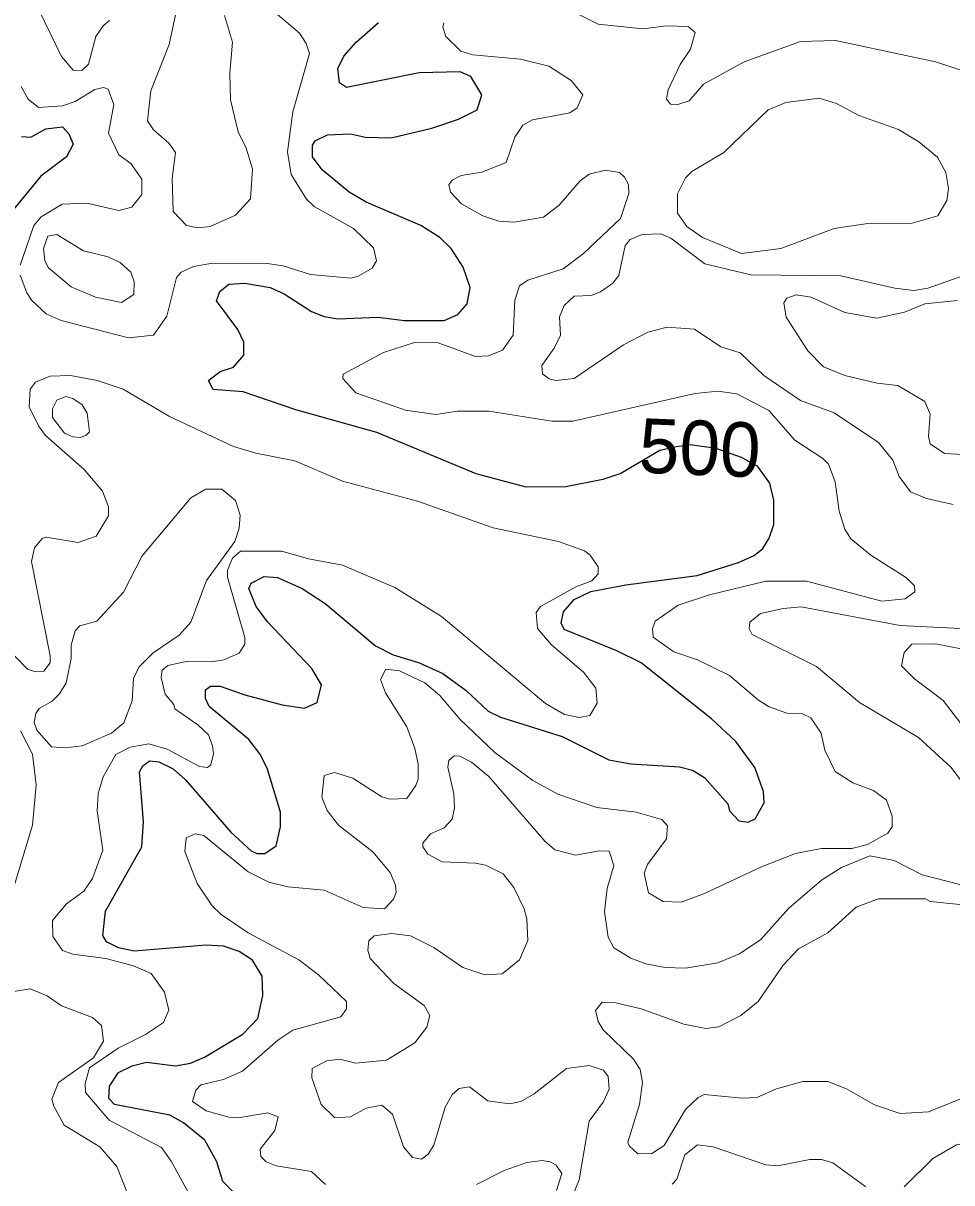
# Model space of a CAD drawing. Extents: x 763.2 to 816.8, y 7896.5 to 7952.7.
# Drawn here: x 796.383 to 799.113, y 7932.963 to 7936.371 of the extents above; entities that cross this region are included whole.
import ezdxf
from ezdxf.enums import TextEntityAlignment as Align

# ---------------------------------------------------------------- set-up
doc = ezdxf.new("R2010")
doc.units = 0
doc.header["$LTSCALE"] = 0.064
doc.layers.add('1', color=7, linetype='Continuous', lineweight=25)
doc.layers.add('2', color=7, linetype='Continuous', lineweight=13)
doc.layers.add('61', color=7, linetype='Continuous')

msp = doc.modelspace()

# ---------------------------------------------------------------- linework, layer by layer
at = {"layer": '1'}
for points in [[(797.0299, 7935.2878), (796.9414, 7935.2947), (796.9278, 7935.3206), (796.9625, 7935.3473), (797.0013, 7935.3604), (797.0316, 7935.3951), (797.0318, 7935.434), (797.0143, 7935.4706), (796.951, 7935.5554), (796.9614, 7935.5827), (796.9877, 7935.6038), (797.0347, 7935.6071), (797.1096, 7935.5942), (797.1504, 7935.5755), (797.2303, 7935.5242), (797.2674, 7935.5089), (797.3083, 7935.5019), (797.4258, 7935.5069), (797.504, 7935.4972), (797.6205, 7935.4974), (797.6604, 7935.5149), (797.6881, 7935.5467), (797.6968, 7935.594), (797.6767, 7935.6545), (797.6411, 7935.709), (797.6083, 7935.7418), (797.5517, 7935.7768), (797.3913, 7935.8448), (797.3411, 7935.8746), (797.262, 7935.9407), (797.234, 7935.9788), (797.2337, 7936.013), (797.2415, 7936.0254), (797.2779, 7936.0434), (797.3453, 7936.046), (797.3896, 7936.0358), (797.4646, 7936.0344), (797.5844, 7936.0627), (797.6625, 7936.0888), (797.7176, 7936.1164), (797.7312, 7936.161), (797.6989, 7936.2145), (797.6672, 7936.2284), (797.5468, 7936.2249), (797.3339, 7936.1827), (797.3129, 7936.1964), (797.3079, 7936.2382), (797.3258, 7936.2744), (797.3618, 7936.3155), (797.4273, 7936.3731)], [(796.3781, 7936.0378), (796.4061, 7936.0363), (796.4497, 7936.0606), (796.4987, 7936.0671), (796.5169, 7936.0458), (796.5297, 7936.0154), (796.51, 7935.9781), (796.4354, 7935.9215), (796.3539, 7935.8224)], [(797.9781, 7935.0086), (797.8613, 7935.0077), (797.7144, 7935.047), (797.4226, 7935.1683), (797.1842, 7935.2347), (797.0299, 7935.2878)], [(797.0856, 7933.5703), (797.0575, 7933.6168), (797.0182, 7933.6422), (796.9723, 7933.6579), (796.9206, 7933.6614), (796.7095, 7933.6434), (796.6634, 7933.6533), (796.628, 7933.6709), (796.6174, 7933.6901), (796.6247, 7933.7616), (796.7323, 7933.9506), (796.7372, 7934.0237), (796.7254, 7934.1703), (796.7353, 7934.1882), (796.7548, 7934.203), (796.7823, 7934.1999), (796.8236, 7934.1793), (796.8607, 7934.1474), (796.9936, 7933.9934), (797.0531, 7933.9385), (797.0703, 7933.9312), (797.0932, 7933.931), (797.1269, 7933.9535), (797.1396, 7934.0089), (797.1398, 7934.0518), (797.1001, 7934.1813), (797.079, 7934.2234), (797.0462, 7934.2661), (796.9301, 7934.3628), (796.9188, 7934.3862), (796.9191, 7934.4119), (796.9337, 7934.4222), (796.962, 7934.4222), (797.0347, 7934.3973), (797.1449, 7934.3676), (797.2105, 7934.3583), (797.2472, 7934.3746), (797.2597, 7934.4265), (797.2319, 7934.4748), (797.101, 7934.6119), (797.0681, 7934.6566), (797.0466, 7934.7098), (797.0533, 7934.7249), (797.0911, 7934.7446), (797.1307, 7934.7424), (797.203, 7934.7094), (797.2706, 7934.6652), (797.4192, 7934.5414), (797.4703, 7934.515), (797.5449, 7934.4925), (797.6165, 7934.4599), (797.6849, 7934.4096), (797.7499, 7934.3494), (797.7859, 7934.331), (797.9675, 7934.2746), (798.1046, 7934.2065), (798.169, 7934.1941), (798.3126, 7934.1857), (798.3502, 7934.1753), (798.3856, 7934.1542), (798.4543, 7934.0767), (798.4589, 7934.0565), (798.4864, 7934.0272), (798.5142, 7934.0229), (798.5344, 7934.0325), (798.5613, 7934.0795), (798.5593, 7934.1133), (798.5334, 7934.1839), (798.4776, 7934.2595), (798.406, 7934.3264), (798.1999, 7934.4912), (798.1285, 7934.526), (797.9738, 7934.5896), (797.9649, 7934.6076), (797.9717, 7934.6411), (798.0032, 7934.6774), (798.0514, 7934.7005), (798.1546, 7934.7205), (798.3642, 7934.7481), (798.486, 7934.7856), (798.5318, 7934.807), (798.5576, 7934.8277), (798.5761, 7934.8578), (798.5893, 7934.8973), (798.5894, 7934.9688), (798.578, 7935.0196), (798.542, 7935.0691), (798.4948, 7935.0949), (798.4202, 7935.1212), (798.3435, 7935.1317), (798.3036, 7935.1264), (798.2548, 7935.1149), (798.1398, 7935.0472), (798.0873, 7935.0299), (797.9781, 7935.0086)], [(796.8745, 7933.3148), (796.9164, 7933.3319), (797.0286, 7933.3998), (797.0733, 7933.4455), (797.0873, 7933.5134), (797.0856, 7933.5703)], [(796.9987, 7932.9384), (796.9702, 7932.9666), (796.9521, 7933.0244), (796.9171, 7933.088), (796.8539, 7933.1387), (796.8145, 7933.1616), (796.6515, 7933.1927), (796.6352, 7933.2107), (796.6372, 7933.2471), (796.6632, 7933.2866), (796.7035, 7933.3065), (796.7455, 7933.3176), (796.8309, 7933.3064), (796.8745, 7933.3148)]]:
    msp.add_lwpolyline(points, dxfattribs=at)
at = {"layer": '2'}
for points in [[(796.4295, 7936.4105), (796.4962, 7936.2733), (796.5296, 7936.2335), (796.5557, 7936.2319), (796.5753, 7936.2509), (796.597, 7936.3322), (796.6178, 7936.3633), (796.6366, 7936.379)], [(796.8341, 7936.4095), (796.8126, 7936.3088), (796.7587, 7936.1725), (796.7487, 7936.0847), (796.766, 7936.0582), (796.8116, 7936.019), (796.8308, 7935.9911), (796.8211, 7935.9143), (796.8245, 7935.8182), (796.8629, 7935.7764), (796.8961, 7935.77), (796.9328, 7935.7733), (797.0071, 7935.8071), (797.051, 7935.8546), (797.0577, 7935.9428), (797.0388, 7936.0037), (797.0146, 7936.0523), (796.9926, 7936.1464), (796.9904, 7936.2244), (796.9985, 7936.3157), (796.9748, 7936.3938)], [(798.6683, 7936.3171), (798.5027, 7936.2572), (798.383, 7936.1924), (798.3405, 7936.143), (798.3079, 7936.1318), (798.2856, 7936.1337), (798.2742, 7936.1479), (798.2789, 7936.1756), (798.3142, 7936.2501), (798.3447, 7936.2948), (798.3587, 7936.3437), (798.3381, 7936.3615), (798.2733, 7936.3631), (798.2048, 7936.355), (798.0731, 7936.3685), (797.9911, 7936.4098)], [(796.3745, 7935.6308), (796.3936, 7935.5783), (796.4087, 7935.556), (796.4508, 7935.5173), (796.4951, 7935.4974), (796.6923, 7935.4464), (796.7663, 7935.4543), (796.805, 7935.5099), (796.8341, 7935.6236), (796.8472, 7935.6392), (796.8836, 7935.6565), (796.9394, 7935.6663), (797.1004, 7935.6646), (797.1472, 7935.6579), (797.2276, 7935.633), (797.3463, 7935.622), (797.3677, 7935.6274), (797.4093, 7935.6515), (797.4221, 7935.6732), (797.4133, 7935.7109), (797.3542, 7935.7677), (797.238, 7935.8328), (797.2155, 7935.8538), (797.1713, 7935.9261), (797.1598, 7935.9936), (797.1762, 7936.1107), (797.2251, 7936.2819), (797.2151, 7936.3111), (797.195, 7936.3423), (797.1243, 7936.4023)], [(797.6198, 7936.3723), (797.6169, 7936.3599), (797.6257, 7936.3326), (797.6697, 7936.2892), (797.7047, 7936.2778), (797.8448, 7936.2658), (797.9281, 7936.245), (797.994, 7936.2025), (798.0285, 7936.1609), (798.012, 7936.1227)], [(799.3717, 7936.103), (799.3185, 7936.1563), (799.2232, 7936.2056), (799.0654, 7936.2581), (798.7709, 7936.3202), (798.6683, 7936.3171)], [(796.3775, 7936.1847), (796.3977, 7936.1475), (796.4277, 7936.1235), (796.4989, 7936.1282), (796.536, 7936.1411), (796.594, 7936.1762), (796.6194, 7936.1821), (796.6334, 7936.177), (796.65, 7936.1323), (796.634, 7936.0478), (796.6642, 7935.9841), (796.6993, 7935.9585), (796.7323, 7935.913), (796.7323, 7935.8678), (796.7026, 7935.8307), (796.6647, 7935.8211), (796.5706, 7935.8421), (796.4979, 7935.8395), (796.4361, 7935.8019), (796.4141, 7935.7766), (796.3743, 7935.6604)], [(798.012, 7936.1227), (797.9899, 7936.1079), (797.8801, 7936.0871), (797.8516, 7936.072), (797.8281, 7936.0367), (797.8032, 7935.962)], [(797.8032, 7935.962), (797.7316, 7935.9336), (797.6705, 7935.9231), (797.6442, 7935.9102), (797.6348, 7935.8957), (797.6388, 7935.8748), (797.6713, 7935.8402), (797.7342, 7935.8047), (797.7816, 7935.7895), (797.8261, 7935.7864), (797.9122, 7935.8015), (797.9588, 7935.8362), (798.0208, 7935.9078), (798.0465, 7935.9271), (798.0946, 7935.939), (798.1363, 7935.932), (798.1511, 7935.9187), (798.1621, 7935.8967), (798.1637, 7935.8708), (798.1385, 7935.7975), (798.0306, 7935.6943), (797.9702, 7935.6492), (797.867, 7935.6155), (797.8423, 7935.5989), (797.8287, 7935.5568), (797.8236, 7935.4542), (797.7917, 7935.4102), (797.7505, 7935.3936), (797.7125, 7935.3919), (797.6033, 7935.4313), (797.5337, 7935.4327), (797.4424, 7935.4032), (797.3233, 7935.3396), (797.3223, 7935.3272), (797.361, 7935.285), (797.5071, 7935.2334), (797.5961, 7935.221), (797.66, 7935.2308), (797.7519, 7935.2308), (797.9368, 7935.2011), (797.9993, 7935.2014), (798.3587, 7935.2832), (798.4253, 7935.29), (798.4809, 7935.2817), (798.5751, 7935.2324), (798.6513, 7935.1459), (798.7342, 7935.092), (798.7508, 7935.0753), (798.77, 7935.0228), (798.7818, 7934.9367), (798.7983, 7934.8841), (798.8158, 7934.8554), (798.8751, 7934.8075), (798.9799, 7934.7414), (799.0027, 7934.7171), (799.0046, 7934.6999), (798.9762, 7934.6794), (798.9068, 7934.6722), (798.6854, 7934.731), (798.566, 7934.7311), (798.4006, 7934.6913), (798.3088, 7934.6604), (798.2412, 7934.6141), (798.2329, 7934.5908), (798.2345, 7934.5662), (798.2956, 7934.5234), (798.3653, 7934.4997), (798.4593, 7934.4543), (798.5446, 7934.3817), (798.5764, 7934.3623), (798.6282, 7934.3436), (798.6742, 7934.3417), (798.6984, 7934.3298), (798.7284, 7934.284), (798.7399, 7934.2341), (798.7703, 7934.1713), (798.8222, 7934.1383), (798.8825, 7934.1162), (798.9209, 7934.0875), (798.9376, 7934.04), (798.9377, 7934.0088), (798.9245, 7933.9905), (798.8655, 7933.9573), (798.8188, 7933.9457), (798.7301, 7933.9455), (798.6533, 7933.9312), (798.5532, 7933.8914), (798.3863, 7933.8128), (798.3173, 7933.7881), (798.2642, 7933.7898), (798.221, 7933.8154), (798.2083, 7933.8726), (798.2185, 7933.8985), (798.2738, 7933.9743), (798.277, 7934.0123)], [(799.1168, 7934.9562), (799.0387, 7934.9738), (798.9919, 7934.9938), (798.9578, 7935.0385), (798.9398, 7935.0873), (798.8978, 7935.1391), (798.7669, 7935.2259), (798.6685, 7935.2624), (798.5605, 7935.3356), (798.4912, 7935.4021), (798.4343, 7935.4202), (798.3566, 7935.472), (798.2764, 7935.4773), (798.2194, 7935.463), (798.1474, 7935.4263), (798.0027, 7935.3268), (797.9485, 7935.3213), (797.9297, 7935.326), (797.91, 7935.3407), (797.9076, 7935.3649), (797.9443, 7935.4162), (797.9627, 7935.4547), (797.96, 7935.5078), (797.9735, 7935.5417), (798.0029, 7935.5691), (798.0529, 7935.5713), (798.0805, 7935.5813), (798.1164, 7935.6074), (798.1339, 7935.6294), (798.1522, 7935.7182), (798.1673, 7935.735), (798.2031, 7935.7501), (798.2572, 7935.7517), (798.2871, 7935.7391), (798.3866, 7935.6642), (798.5219, 7935.6319), (798.7866, 7935.6285), (798.9451, 7935.5922), (799.0012, 7935.586), (799.0424, 7935.5923), (799.1541, 7935.6316)], [(799.1294, 7935.5564), (799.0331, 7935.5463), (798.9734, 7935.5217), (798.8928, 7935.5038), (798.7988, 7935.5211), (798.6994, 7935.5659), (798.6558, 7935.5726), (798.6279, 7935.5629), (798.6193, 7935.5494), (798.6263, 7935.5076), (798.6899, 7935.4087)], [(798.6899, 7935.4087), (798.7354, 7935.3613), (798.7988, 7935.3353), (798.8937, 7935.3133), (798.9542, 7935.3063), (799.0339, 7935.259)], [(796.7423, 7933.3988), (796.7959, 7933.4342), (796.811, 7933.4702), (796.7982, 7933.5227), (796.7596, 7933.5778), (796.7074, 7933.6001), (796.6265, 7933.6219), (796.5292, 7933.635), (796.499, 7933.6452), (796.4699, 7933.6863), (796.4694, 7933.7341), (796.5105, 7933.7829), (796.5612, 7933.8205), (796.587, 7933.8573), (796.6169, 7933.9406), (796.6009, 7934.0557), (796.604, 7934.107), (796.6179, 7934.1557), (796.6556, 7934.2217), (796.6978, 7934.243), (796.7525, 7934.2528), (796.8059, 7934.2375), (796.9019, 7934.1861), (796.9248, 7934.184), (796.9344, 7934.1912), (796.9427, 7934.2237), (796.9397, 7934.2473), (796.9276, 7934.2794), (796.8964, 7934.3089), (796.8285, 7934.3563), (796.8255, 7934.3683), (796.8008, 7934.3989), (796.7884, 7934.4476), (796.792, 7934.4698), (796.8087, 7934.4831), (796.8672, 7934.4962), (796.9427, 7934.4946), (796.9731, 7934.4999), (797.0177, 7934.5192), (797.0345, 7934.5456), (797.0345, 7934.5659), (796.9838, 7934.7434), (796.9841, 7934.7631), (796.9983, 7934.7986), (797.0223, 7934.8198), (797.1439, 7934.8197), (797.2221, 7934.797), (797.3221, 7934.7784), (797.4752, 7934.713), (797.6132, 7934.6276), (797.9184, 7934.3718), (797.9746, 7934.3395), (798.0185, 7934.3304), (798.0489, 7934.3366), (798.0701, 7934.3728), (798.0669, 7934.4165), (798.0305, 7934.4633), (797.9364, 7934.5444), (797.8945, 7934.5925), (797.8908, 7934.6393), (797.9036, 7934.6567), (798.0075, 7934.7143), (798.0549, 7934.7323), (798.0731, 7934.7528), (798.0729, 7934.773), (798.0494, 7934.8075), (798.0332, 7934.8201), (797.9564, 7934.8475), (797.7646, 7934.8882), (797.5418, 7934.9664), (797.3214, 7935.0252), (797.182, 7935.0847), (797.067, 7935.1077), (797.0012, 7935.1275), (796.8133, 7935.215), (796.6775, 7935.2958), (796.6002, 7935.3214), (796.5227, 7935.3359), (796.4622, 7935.3341), (796.419, 7935.3163), (796.4038, 7935.2959), (796.4006, 7935.2441), (796.4278, 7935.1877), (796.4489, 7935.1593), (796.5621, 7935.0592), (796.6158, 7934.996), (796.6336, 7934.9498), (796.6337, 7934.9229), (796.5979, 7934.8639), (796.5445, 7934.8447), (796.4504, 7934.8609), (796.4393, 7934.8569), (796.416, 7934.829), (796.4071, 7934.7894), (796.4628, 7934.5119)], [(799.0339, 7935.259), (799.0495, 7935.2219), (799.0446, 7935.1567), (799.0494, 7935.1349), (799.0915, 7935.1062), (799.1639, 7935.1026)], [(798.5173, 7934.5917), (798.519, 7934.611), (798.5506, 7934.6357), (798.6171, 7934.6509), (798.6697, 7934.6555), (798.9615, 7934.6013), (799.1778, 7934.5898)], [(799.1099, 7934.1844), (799.0145, 7934.2715), (798.842, 7934.375), (798.7153, 7934.4801), (798.5263, 7934.5749), (798.5173, 7934.5917)], [(796.4628, 7934.5119), (796.462, 7934.4913), (796.444, 7934.4663), (796.4196, 7934.465), (796.3962, 7934.4723), (796.3245, 7934.5462)], [(799.2252, 7934.5156), (799.0653, 7934.5471), (798.9957, 7934.546), (798.9733, 7934.5213), (798.9651, 7934.4826), (799.0032, 7934.4442), (799.0877, 7934.3805), (799.2819, 7934.1275)], [(797.8815, 7934.1454), (797.7699, 7934.2276), (797.6678, 7934.3249), (797.6078, 7934.3948), (797.5639, 7934.432), (797.489, 7934.4679), (797.449, 7934.4728), (797.4331, 7934.4422), (797.4483, 7934.4025), (797.5107, 7934.3035), (797.5345, 7934.2391), (797.5441, 7934.1931), (797.5441, 7934.1494), (797.5378, 7934.1305), (797.5108, 7934.0923), (797.4614, 7934.0903), (797.4376, 7934.0972), (797.3518, 7934.1526), (797.2984, 7934.1688), (797.2682, 7934.1601), (797.2615, 7934.0962), (797.2769, 7934.0574), (797.3098, 7934.0142), (797.4114, 7933.9356), (797.462, 7933.875), (797.4777, 7933.8378), (797.4799, 7933.8159), (797.4716, 7933.7961), (797.4451, 7933.7685), (797.3825, 7933.7717), (797.2674, 7933.8226), (797.1607, 7933.8327), (797.1056, 7933.846), (797.044, 7933.8766), (796.9137, 7933.984), (796.8882, 7933.9883), (796.8618, 7933.977), (796.8586, 7933.9367), (796.8944, 7933.8421), (796.9389, 7933.7768), (796.965, 7933.7514), (797.044, 7933.6978), (797.1931, 7933.6182), (797.2516, 7933.5742), (797.3338, 7933.4955), (797.3335, 7933.4743), (797.3166, 7933.4509), (797.1754, 7933.4111), (797.1317, 7933.3819), (797.0275, 7933.2912), (796.9724, 7933.2663), (796.9057, 7933.2507), (796.8905, 7933.235), (796.8804, 7933.2019), (796.9212, 7933.1743), (796.9881, 7933.1553), (797.0155, 7933.154), (797.1022, 7933.1682), (797.1326, 7933.1563), (797.1228, 7933.117), (797.0801, 7933.0618), (797.0813, 7933.0397), (797.0973, 7933.0246), (797.1272, 7933.0127), (797.2311, 7932.9963), (797.2721, 7932.9578)], [(796.3752, 7934.2912), (796.4102, 7934.2228), (796.4216, 7934.1328), (796.4103, 7934.0137), (796.3447, 7933.7968)], [(797.9801, 7933.2991), (797.8855, 7933.2239), (797.8455, 7933.2015), (797.8124, 7933.1945), (797.7493, 7933.2039), (797.6949, 7933.2453), (797.6646, 7933.2398), (797.6453, 7933.2229), (797.6232, 7933.1855), (797.5905, 7933.0736), (797.5739, 7933.0471), (797.5539, 7933.0322), (797.5278, 7933.0371), (797.5009, 7933.0685), (797.4683, 7933.1649), (797.4375, 7933.1912), (797.3909, 7933.1818), (797.3455, 7933.1564), (797.2995, 7933.1538), (797.2586, 7933.1933), (797.232, 7933.2709), (797.2326, 7933.2983), (797.2747, 7933.3211), (797.3143, 7933.3261), (797.3611, 7933.3149), (797.4508, 7933.3229), (797.5342, 7933.374), (797.5697, 7933.4201), (797.5787, 7933.4548), (797.5619, 7933.4841), (797.4724, 7933.5489), (797.4033, 7933.6217), (797.3965, 7933.6467), (797.3995, 7933.6737), (797.415, 7933.6891), (797.467, 7933.6959), (797.5212, 7933.6891), (797.5902, 7933.6547), (797.6754, 7933.5957), (797.7403, 7933.574), (797.7911, 7933.5771), (797.8421, 7933.6177), (797.8663, 7933.6752), (797.8634, 7933.7385), (797.8561, 7933.7679), (797.8258, 7933.8312), (797.7941, 7933.8713), (797.7423, 7933.8962), (797.7125, 7933.9027), (797.6145, 7933.9066), (797.5728, 7933.9283), (797.5578, 7933.95), (797.5576, 7933.9613), (797.5803, 7933.9882), (797.6207, 7934.0062), (797.6446, 7934.0314), (797.6509, 7934.0649), (797.6492, 7934.1057), (797.6314, 7934.1846), (797.6348, 7934.2036), (797.6504, 7934.218), (797.6664, 7934.2165), (797.7007, 7934.1995), (797.7517, 7934.1571), (797.9162, 7933.9666), (797.9463, 7933.9412), (798.0062, 7933.926), (798.0773, 7933.939), (798.1053, 7933.9379), (798.1192, 7933.8954), (798.0996, 7933.8282), (798.0915, 7933.7606), (798.1028, 7933.685), (798.1195, 7933.6532), (798.1698, 7933.6229), (798.2137, 7933.6067), (798.2706, 7933.5957), (798.3297, 7933.594), (798.4249, 7933.6094), (798.4888, 7933.6358), (798.5516, 7933.6778), (798.6327, 7933.7686), (798.7296, 7933.8527), (798.7883, 7933.8897), (798.8715, 7933.924), (798.943, 7933.9099), (799.0256, 7933.8678), (799.2468, 7933.8109)], [(799.1724, 7934.1024), (799.1099, 7934.1844)], [(798.277, 7934.0123), (798.2608, 7934.0306), (798.1851, 7934.0524), (798.0695, 7934.0658), (797.9551, 7934.1051), (797.8815, 7934.1454)], [(799.2336, 7933.7714), (799.0491, 7933.7896), (799.0357, 7933.7977), (798.8978, 7933.7975), (798.8316, 7933.7726), (798.748, 7933.6977), (798.6624, 7933.6505), (798.6174, 7933.6021), (798.5439, 7933.4961), (798.4924, 7933.4543), (798.4283, 7933.4214), (798.3896, 7933.4165), (798.3248, 7933.4291), (798.1999, 7933.4739), (798.1254, 7933.492), (798.0854, 7933.4936), (798.0653, 7933.469), (798.0737, 7933.4372), (798.0879, 7933.4128), (798.1768, 7933.3261)], [(796.6915, 7932.9269), (796.6581, 7933.0103), (796.6081, 7933.069), (796.5035, 7933.1327), (796.4732, 7933.1876), (796.4678, 7933.2088), (796.4869, 7933.2577), (796.59, 7933.3302), (796.6189, 7933.3793), (796.613, 7933.4253), (796.5869, 7933.4484), (796.4954, 7933.4832), (796.4538, 7933.512), (796.4036, 7933.5329), (796.3123, 7933.5185)], [(796.8728, 7932.9265), (796.8178, 7933.0268), (796.7897, 7933.0661), (796.6361, 7933.1465), (796.5664, 7933.2282), (796.565, 7933.2545), (796.5782, 7933.3005), (796.6626, 7933.3588), (796.7423, 7933.3988)], [(798.0884, 7933.2002), (798.1055, 7933.2384), (798.1029, 7933.2755), (798.0887, 7933.2937), (798.0471, 7933.3079), (797.9801, 7933.2991)], [(798.1768, 7933.3261), (798.1967, 7933.2959), (798.2033, 7933.2575), (798.195, 7933.1928), (798.1605, 7933.0824), (798.1644, 7933.071)], [(798.1644, 7933.071), (798.1899, 7933.0482), (798.231, 7933.0486), (798.2678, 7933.072), (798.3303, 7933.1778), (798.3671, 7933.2138), (798.3853, 7933.2225), (798.4968, 7933.2111), (798.5393, 7933.2135), (798.5977, 7933.2388), (798.6749, 7933.2603), (798.7481, 7933.2605), (798.803, 7933.2389), (798.8853, 7933.1915), (798.9609, 7933.1667), (799.0442, 7933.1711), (799.1607, 7933.2189), (799.2442, 7933.2422), (799.3157, 7933.2387), (799.3513, 7933.2079), (799.3686, 7933.1488), (799.4475, 7933.0231), (799.4598, 7932.9706), (799.4339, 7932.9281)], [(797.9633, 7932.8396), (798.0174, 7932.9712), (798.0467, 7933.1442), (798.0884, 7933.2002)], [(798.8602, 7932.9507), (798.7636, 7933.0219), (798.7302, 7933.0316), (798.6958, 7933.0314), (798.6007, 7933.0124), (798.5658, 7933.0156), (798.4113, 7933.0682), (798.3655, 7933.0743), (798.3281, 7933.0446), (798.3043, 7932.9732), (798.2912, 7932.959)], [(799.28, 7932.9371), (799.2991, 7932.9669), (799.3073, 7932.993), (799.3031, 7933.0119), (799.2757, 7933.0521), (799.2264, 7933.0844), (799.187, 7933.086), (799.1271, 7933.0741), (799.0567, 7933.0339), (798.9728, 7932.9506)], [(797.7158, 7932.9583), (797.7967, 7932.9987), (797.8637, 7933.0221), (797.9083, 7933.0285), (797.9327, 7933.0249), (797.9503, 7933.0145), (797.9663, 7932.99), (797.9513, 7932.9401)]]:
    msp.add_lwpolyline(points, dxfattribs=at)
for points in [[(798.866, 7935.7829), (798.9965, 7935.7832), (799.0713, 7935.8054), (799.0986, 7935.8505), (799.1036, 7935.8854), (799.0955, 7935.9325), (799.0704, 7935.977), (799.0156, 7936.0225), (798.9565, 7936.0587), (798.8393, 7936.1003), (798.7737, 7936.1353), (798.7231, 7936.1507), (798.6245, 7936.1384), (798.5731, 7936.1165), (798.4426, 7935.9913), (798.3485, 7935.9349), (798.3298, 7935.9171), (798.3069, 7935.8701), (798.3067, 7935.8124), (798.3341, 7935.7739), (798.3803, 7935.7414), (798.4947, 7935.6943), (798.6098, 7935.7092), (798.7669, 7935.7682)], [(796.6331, 7935.6842), (796.5608, 7935.7022), (796.4816, 7935.7499), (796.4552, 7935.7455), (796.4433, 7935.7087), (796.4466, 7935.6725), (796.4571, 7935.6521), (796.5242, 7935.5959), (796.5957, 7935.5656), (796.6722, 7935.5507), (796.7087, 7935.5738), (796.7091, 7935.6111), (796.6993, 7935.6397), (796.6681, 7935.6678)], [(796.5687, 7935.1607), (796.5778, 7935.1697), (796.5713, 7935.225), (796.5563, 7935.2494), (796.529, 7935.2682), (796.5083, 7935.2735), (796.482, 7935.2628), (796.4695, 7935.2382), (796.4694, 7935.2123), (796.5044, 7935.1666), (796.5286, 7935.1551), (796.5517, 7935.1531)], [(796.7329, 7934.8056), (796.876, 7934.9765), (796.92, 7935.0021), (796.9672, 7935.0021), (797.0073, 7934.9683), (797.0214, 7934.9254), (797.0181, 7934.8874), (797.0051, 7934.8481), (796.922, 7934.733), (796.8757, 7934.6107), (796.8413, 7934.5724), (796.7653, 7934.5208), (796.7235, 7934.4785), (796.7075, 7934.4455), (796.7038, 7934.379), (796.6788, 7934.3148), (796.6425, 7934.2846), (796.5561, 7934.2471), (796.5062, 7934.2415), (796.4666, 7934.2447), (796.4228, 7934.2937), (796.4153, 7934.3155), (796.4206, 7934.3427), (796.43, 7934.3565), (796.4681, 7934.3783), (796.4898, 7934.3999), (796.5097, 7934.4325), (796.5237, 7934.5035), (796.5238, 7934.5426), (796.5356, 7934.5848), (796.5492, 7934.5997), (796.5995, 7934.614), (796.678, 7934.6984)]]:
    msp.add_lwpolyline(points, close=True, dxfattribs=at)

# ---------------------------------------------------------------- texts
at = {"layer": '61'}
msp.add_text('500', height=0.16, rotation=357.614, dxfattribs=at).set_placement((798.3689, 7935.0433), align=Align.CENTER)

doc.saveas('drawing.dxf')
